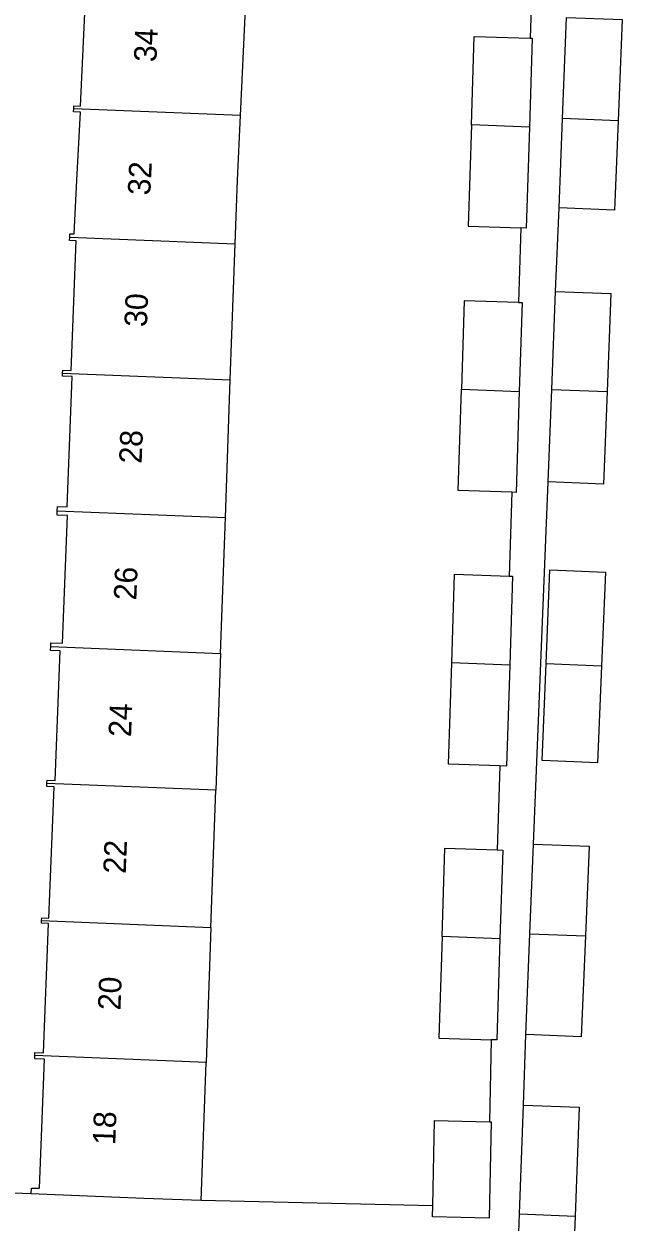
# Model space of a CAD drawing. Extents: x 160077 to 160945, y 386481 to 387498.
# Drawn here: x 160792.7 to 160819.2, y 386953.8 to 387006.9 of the extents above; entities that cross this region are included whole.
import ezdxf

# ---------------------------------------------------------------- set-up
doc = ezdxf.new("R2010")
doc.units = 0
for name, color, linetype in [('IMGEO_Pand', 7, 'Continuous'), ('IMGEO_Pand_nummerreeks', 7, 'Continuous'), ('IMGEO_Voetpad_open', 7, 'Continuous')]:
    doc.layers.add(name, color=color, linetype=linetype)

msp = doc.modelspace()

# ---------------------------------------------------------------- linework, layer by layer
at = {"layer": 'IMGEO_Pand'}
for points in [[(160794.95, 387003.165), (160794.956, 387003.301), (160795.25, 387003.288), (160795.516, 387009.014), (160795.195, 387009.029), (160795.202, 387009.178)], [(160802.334, 387002.868), (160802.613, 387008.879)], [(160816.612, 387002.737), (160816.787, 387007.222)], [(160816.787, 387007.222), (160819.245, 387007.126), (160819.07, 387002.64)], [(160812.574, 387002.456), (160812.697, 387006.38), (160815.181, 387006.302)], [(160815.181, 387006.302), (160815.265, 387006.299), (160815.141, 387002.353)], [(160794.775, 386997.47), (160794.781, 386997.622), (160794.962, 386997.615), (160795.087, 387000), (160795.245, 387003.015), (160794.944, 387003.029), (160794.95, 387003.165)], [(160802.334, 387002.868), (160794.95, 387003.165)], [(160802.101, 386997.175), (160802.201, 387000), (160802.334, 387002.868)], [(160812.574, 387002.456), (160812.432, 386997.957), (160814.758, 386997.884)], [(160815.141, 387002.353), (160812.574, 387002.456)], [(160816.457, 386998.768), (160816.612, 387002.737)], [(160819.07, 387002.64), (160818.915, 386998.672), (160816.457, 386998.768)], [(160819.07, 387002.64), (160816.612, 387002.737)], [(160815.141, 387002.353), (160815, 386997.876), (160814.758, 386997.884)], [(160794.455, 386991.442), (160794.46, 386991.569), (160794.829, 386991.555), (160795.058, 386997.309), (160794.769, 386997.321), (160794.775, 386997.47)], [(160794.775, 386997.47), (160802.101, 386997.175)], [(160801.888, 386991.143), (160802.101, 386997.175)], [(160816.128, 386990.718), (160816.298, 386995.071)], [(160816.298, 386995.071), (160818.756, 386994.975), (160818.586, 386990.621)], [(160814.653, 386994.579), (160812.251, 386994.655), (160812.128, 386990.731)], [(160814.653, 386994.579), (160814.819, 386994.574), (160814.695, 386990.628)], [(160794.22, 386985.34), (160794.227, 386985.528), (160794.652, 386985.511), (160794.881, 386991.296), (160794.45, 386991.313), (160794.455, 386991.442)], [(160794.455, 386991.442), (160801.888, 386991.143)], [(160801.673, 386985.04), (160801.888, 386991.143)], [(160814.361, 386986.157), (160811.986, 386986.232), (160812.128, 386990.731)], [(160812.128, 386990.731), (160814.695, 386990.628)], [(160815.968, 386986.617), (160816.128, 386990.718)], [(160816.128, 386990.718), (160818.586, 386990.621)], [(160814.695, 386990.628), (160814.554, 386986.151), (160814.361, 386986.157)], [(160818.586, 386990.621), (160818.426, 386986.521), (160815.968, 386986.617)], [(160793.933, 386979.308), (160793.94, 386979.481), (160794.445, 386979.461), (160794.67, 386985.13), (160794.212, 386985.148), (160794.22, 386985.34)], [(160794.22, 386985.34), (160801.673, 386985.04)], [(160801.46, 386979.005), (160801.673, 386985.04)], [(160811.7, 386978.593), (160811.823, 386982.517), (160814.244, 386982.441)], [(160814.244, 386982.441), (160814.391, 386982.436), (160814.267, 386978.489)], [(160815.881, 386978.563), (160816.054, 386982.715), (160818.512, 386982.613), (160818.339, 386978.465)], [(160793.764, 386973.242), (160793.769, 386973.384), (160794.123, 386973.37), (160794.351, 386979.117), (160793.926, 386979.134), (160793.933, 386979.308)], [(160793.933, 386979.308), (160801.46, 386979.005)], [(160801.46, 386979.005), (160801.246, 386972.941)], [(160813.831, 386974.022), (160811.558, 386974.094), (160811.7, 386978.593)], [(160814.267, 386978.489), (160811.7, 386978.593)], [(160814.267, 386978.489), (160814.126, 386974.013), (160813.831, 386974.022)], [(160818.339, 386978.465), (160818.161, 386974.16), (160815.703, 386974.262), (160815.881, 386978.563)], [(160815.881, 386978.563), (160818.339, 386978.465)], [(160793.528, 386967.158), (160793.533, 386967.273), (160793.846, 386967.26), (160794.078, 386973.085), (160793.758, 386973.098), (160793.764, 386973.242)], [(160801.246, 386972.941), (160793.764, 386973.242)], [(160801.031, 386966.856), (160801.246, 386972.941)], [(160815.165, 386966.576), (160815.33, 386970.553)], [(160815.33, 386970.553), (160817.788, 386970.451), (160817.623, 386966.479)], [(160811.271, 386966.444), (160811.394, 386970.368), (160813.713, 386970.295)], [(160813.713, 386970.295), (160813.962, 386970.287), (160813.838, 386966.341)], [(160793.227, 386961.165), (160793.233, 386961.31), (160793.611, 386961.295), (160793.839, 386967.027), (160793.523, 386967.04), (160793.528, 386967.158)], [(160793.528, 386967.158), (160801.031, 386966.856)], [(160801.031, 386966.856), (160800.819, 386960.86)], [(160811.271, 386966.444), (160811.129, 386961.945), (160813.447, 386961.872)], [(160813.838, 386966.341), (160811.271, 386966.444)], [(160813.838, 386966.341), (160813.697, 386961.864), (160813.447, 386961.872)], [(160814.979, 386962.101), (160815.165, 386966.576)], [(160817.623, 386966.479), (160817.437, 386961.998), (160814.979, 386962.101)], [(160815.165, 386966.576), (160817.623, 386966.479)], [(160793.063, 386955.033), (160793.073, 386955.293), (160793.432, 386955.279), (160793.659, 386961.005), (160793.221, 386961.022), (160793.227, 386961.165)], [(160800.819, 386960.86), (160793.227, 386961.165)], [(160800.603, 386954.734), (160800.819, 386960.86)], [(160814.705, 386954.144), (160814.887, 386958.969)], [(160814.887, 386958.969), (160817.346, 386958.877), (160817.163, 386954.047)], [(160813.367, 386958.228), (160813.45, 386958.226), (160813.356, 386953.957), (160810.846, 386954.013), (160810.857, 386954.506)], [(160810.857, 386954.506), (160810.941, 386958.281), (160813.367, 386958.228)], [(160800.603, 386954.734), (160798.06, 386954.835), (160793.063, 386955.033)], [(160814.564, 386950.416), (160814.705, 386954.144)], [(160817.163, 386954.047), (160817.022, 386950.323), (160814.564, 386950.416)], [(160814.705, 386954.144), (160817.163, 386954.047)]]:
    msp.add_lwpolyline(points, dxfattribs=at)
at = {"layer": 'IMGEO_Voetpad_open'}
for points in [[(160815.296, 387009.928), (160815.181, 387006.302)], [(160816.298, 386995.071), (160816.457, 386998.768)], [(160814.758, 386997.884), (160814.653, 386994.579)], [(160815.33, 386970.553), (160815.968, 386986.617)], [(160814.361, 386986.157), (160814.244, 386982.441)], [(160813.831, 386974.022), (160813.713, 386970.295)], [(160814.887, 386958.969), (160814.979, 386962.101)], [(160813.447, 386961.872), (160813.367, 386958.228)], [(160793.063, 386955.033), (160787.01, 386955.273)], [(160810.857, 386954.506), (160800.603, 386954.734)]]:
    msp.add_lwpolyline(points, dxfattribs=at)

# ---------------------------------------------------------------- texts
at = {"layer": 'IMGEO_Pand_nummerreeks'}
for s, rotation, p in [('34', 87.602, (160798.613, 387005.228)), ('32', 87, (160798.337, 386999.316)), ('30', 87.784, (160798.192, 386993.478)), ('28', 87.784, (160797.958, 386987.415)), ('26', 87.784, (160797.723, 386981.349)), ('24', 87.784, (160797.489, 386975.286)), ('22', 87.784, (160797.254, 386969.221)), ('20', 87.784, (160797.019, 386963.164)), ('18', 87.784, (160796.788, 386957.192))]:
    msp.add_text(s, height=1, rotation=rotation, dxfattribs=at).set_placement(p)

doc.saveas('drawing.dxf')
